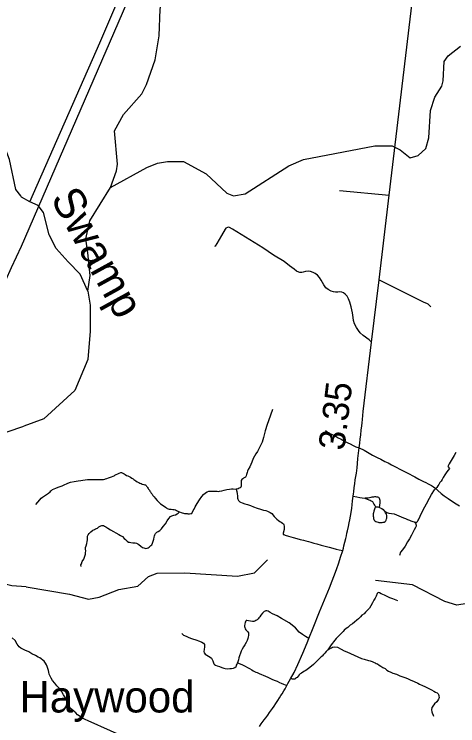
# Model space of a CAD drawing. Extents: x 2290615 to 2522933, y 819489 to 1012715.
# Drawn here: x 2405356 to 2413834, y 906930 to 920524 of the extents above; entities that cross this region are included whole.
import ezdxf

# ---------------------------------------------------------------- set-up
doc = ezdxf.new("R2010")
doc.units = 0
for name, color, linetype in [('Exist Hydrographic Creek Single Shore', 7, 'Continuous'), ('Exist Hydrographic Creek Single Shore Label', 7, 'Continuous'), ('Exist Hydrographic Misc Water Feature', 7, 'Continuous'), ('Exist Railroad Mainline', 7, 'Continuous'), ('Exist Road Non-System Type 51', 7, 'Continuous'), ('Exist Road Primary US Attributed', 7, 'Continuous'), ('Exist Road Primary US Mileage Hundredths English Label', 7, 'Continuous'), ('Exist Survey Geodetic Marker Label', 7, 'Continuous')]:
    doc.layers.add(name, color=color, linetype=linetype)

msp = doc.modelspace()

# ---------------------------------------------------------------- linework, layer by layer
at = {"layer": 'Exist Hydrographic Creek Single Shore'}
msp.add_line((2405924, 912793), (2405542, 912655), dxfattribs=at)
for points in [[(2405480, 917053), (2405388, 917174), (2405264, 917747), (2405134, 918096), (2405109, 918111), (2404970, 918526), (2404635, 919280), (2404513, 919735), (2404367, 920051), (2404120, 920438), (2403744, 921151)], [(2406762, 915234), (2406614, 915555), (2406390, 915794), (2406161, 916050), (2406024, 916307), (2405918, 916736), (2405816, 916870), (2405656, 916942)], [(2406762, 915234), (2406811, 914963), (2406811, 914470), (2406762, 913927), (2406515, 913336), (2405924, 912793)], [(2402223, 911928), (2402447, 912226), (2403014, 912448), (2403483, 912423), (2403725, 912382), (2403934, 912312), (2404192, 912316), (2404724, 912403), (2404815, 912440), (2404899, 912440), (2405542, 912655)]]:
    msp.add_lwpolyline(points, dxfattribs=at)
at = {"layer": 'Exist Hydrographic Misc Water Feature'}
for points in [[(2405656, 916942), (2406995, 919978), (2409864, 926677)], [(2407194, 917215), (2407314, 917532), (2407329, 917657), (2407270, 918298), (2407448, 918611), (2407793, 919006), (2407882, 919184), (2408050, 919650), (2408127, 920110), (2408144, 920619), (2408175, 920788), (2408272, 921021)], [(2407194, 917215), (2407888, 917598), (2408095, 917676), (2408286, 917713), (2408595, 917709), (2409023, 917474), (2409420, 917106), (2409546, 917056), (2409770, 917094), (2410604, 917631), (2410886, 917751), (2412248, 918013), (2412581, 918011), (2412733, 917935), (2412927, 917782), (2413076, 917824), (2413224, 917961), (2413279, 918161), (2413313, 918687), (2413393, 918937), (2413532, 919149), (2413555, 919249), (2413575, 919624), (2413648, 919732), (2413887, 919912)], [(2406762, 915234), (2406811, 915530), (2406762, 915966), (2406725, 916234), (2406803, 916575), (2407194, 917215)], [(2405656, 916942), (2405497, 917031), (2405480, 917053)], [(2405583, 909582), (2405311, 909604), (2405186, 909635), (2404590, 909952), (2404243, 910374), (2403949, 910569), (2403489, 910714), (2403222, 910694), (2403149, 910592), (2403117, 910483), (2403026, 910390), (2402943, 910357), (2402810, 910355), (2402447, 910303), (2402028, 910155), (2401649, 909927)], [(2405583, 909582), (2406414, 909442), (2406773, 909349), (2406981, 909387), (2407354, 909533), (2407719, 909598), (2407925, 909783), (2408091, 909843), (2408616, 909851), (2409625, 909791), (2409949, 909853), (2410195, 910100)], [(2414248, 909307), (2413816, 909234), (2413589, 909306), (2412968, 909622), (2412259, 909705)]]:
    msp.add_lwpolyline(points, dxfattribs=at)
at = {"layer": 'Exist Railroad Mainline'}
msp.add_lwpolyline([(2403998, 912752), (2404068, 912911), (2404173, 913157), (2404297, 913438), (2404441, 913752), (2404610, 914130), (2404769, 914472), (2404921, 914820), (2405086, 915204), (2405305, 915687), (2405493, 916091), (2409624, 925618)], dxfattribs=at)
at = {"layer": 'Exist Road Non-System Type 51'}
msp.add_line((2411573, 917155), (2412526, 917070), dxfattribs=at)
for points in [[(2412187, 914261), (2412140, 914303), (2412028, 914385), (2411969, 914435), (2411934, 914484), (2411899, 914537), (2411859, 914611), (2411839, 914671), (2411837, 914730), (2411822, 914822), (2411797, 914937), (2411770, 915026), (2411748, 915086), (2411718, 915138), (2411680, 915175), (2411648, 915203), (2411616, 915215), (2411579, 915218), (2411539, 915213), (2411499, 915215), (2411462, 915220), (2411417, 915235), (2411360, 915265), (2411313, 915297), (2411273, 915354), (2411223, 915441), (2411194, 915496), (2411154, 915538), (2411109, 915571), (2411069, 915593), (2411020, 915612), (2410987, 915617), (2410925, 915612), (2410878, 915599), (2410851, 915589), (2410828, 915589), (2410816, 915589), (2410794, 915594), (2410754, 915614), (2410709, 915651), (2410620, 915719), (2410518, 915801), (2410312, 915922), (2410108, 916064), (2409862, 916211), (2409529, 916419), (2409470, 916452), (2409445, 916454), (2409430, 916449), (2409400, 916437), (2409388, 916417), (2409316, 916298), (2409226, 916146), (2409199, 916094), (2409186, 916084)], [(2412330, 915452), (2413185, 915026), (2413234, 915003), (2413260, 914989), (2413282, 914970), (2413300, 914954), (2413321, 914936)], [(2410293, 912975), (2410218, 912758), (2410193, 912686), (2410155, 912564), (2410122, 912438), (2410095, 912350), (2410069, 912297), (2410035, 912224), (2410009, 912169), (2409976, 912124), (2409951, 912084), (2409925, 912038), (2409900, 911965), (2409858, 911879), (2409830, 911828), (2409816, 911797), (2409808, 911770), (2409799, 911731), (2409792, 911708), (2409774, 911680), (2409741, 911658), (2409725, 911648), (2409709, 911633), (2409697, 911613), (2409696, 911602), (2409696, 911572), (2409696, 911546), (2409696, 911519), (2409695, 911511), (2409692, 911502), (2409689, 911496), (2409685, 911490), (2409679, 911484), (2409673, 911478), (2409659, 911468), (2409638, 911455), (2409601, 911451)], [(2411306, 912570), (2411330, 912551), (2411350, 912536), (2411386, 912517), (2411433, 912492), (2411488, 912467), (2411548, 912434), (2411603, 912403), (2411672, 912367), (2411733, 912337), (2411779, 912316), (2411834, 912286), (2411888, 912256), (2411951, 912238), (2412042, 912197), (2412109, 912157), (2412206, 912100), (2412295, 912055), (2412362, 912022), (2412443, 911979), (2412501, 911953), (2412569, 911915), (2412620, 911890), (2412670, 911864), (2412715, 911841), (2412778, 911810), (2412829, 911782), (2412879, 911759), (2412918, 911737), (2412962, 911712), (2413015, 911687), (2413087, 911643), (2413152, 911610), (2413180, 911596), (2413221, 911577), (2413266, 911550), (2413332, 911519), (2413373, 911494), (2413393, 911479), (2413415, 911461)], [(2413796, 912151), (2413763, 912092), (2413708, 912000), (2413669, 911937), (2413642, 911881), (2413675, 911845), (2413626, 911784), (2413587, 911723), (2413554, 911672), (2413539, 911637), (2413516, 911606), (2413494, 911576), (2413472, 911542), (2413455, 911511), (2413436, 911485), (2413415, 911461)], [(2405772, 911158), (2405807, 911205), (2405844, 911248), (2405870, 911278), (2405896, 911297), (2405935, 911325), (2405974, 911350), (2406010, 911371), (2406045, 911400), (2406058, 911416), (2406070, 911428), (2406090, 911443), (2406118, 911457), (2406154, 911470), (2406199, 911487), (2406272, 911515), (2406310, 911530), (2406371, 911561), (2406413, 911580), (2406435, 911585), (2406502, 911595), (2406577, 911611), (2406630, 911618), (2406669, 911624), (2406757, 911632), (2406818, 911633), (2406860, 911632), (2406904, 911632), (2406964, 911633), (2407001, 911634), (2407040, 911635), (2407060, 911637), (2407086, 911640), (2407104, 911646), (2407126, 911653), (2407156, 911665), (2407176, 911673), (2407216, 911688), (2407246, 911700), (2407264, 911708), (2407278, 911715), (2407305, 911728), (2407337, 911745), (2407363, 911758), (2407394, 911768), (2407407, 911767), (2407418, 911762), (2407435, 911754), (2407456, 911743), (2407479, 911728), (2407505, 911714), (2407528, 911703), (2407555, 911690), (2407577, 911679), (2407605, 911662), (2407627, 911648), (2407643, 911633), (2407659, 911621), (2407681, 911607), (2407708, 911590), (2407737, 911575), (2407759, 911563), (2407783, 911556), (2407800, 911549), (2407831, 911542), (2407852, 911536), (2407867, 911531), (2407879, 911518), (2407887, 911506), (2407895, 911495), (2407903, 911483), (2407915, 911464), (2407925, 911449), (2407940, 911430), (2407951, 911414), (2407961, 911397), (2407976, 911376), (2407990, 911355), (2408008, 911330), (2408029, 911304), (2408051, 911277), (2408090, 911237), (2408125, 911198), (2408155, 911171), (2408206, 911136), (2408248, 911107), (2408265, 911092), (2408282, 911081), (2408296, 911074), (2408320, 911070), (2408357, 911066), (2408389, 911063), (2408416, 911060), (2408437, 911054), (2408456, 911045), (2408484, 911028), (2408515, 911015)], [(2408515, 911015), (2408545, 911005), (2408566, 910998), (2408595, 910991), (2408613, 910988), (2408634, 910985), (2408660, 910983), (2408676, 910982), (2408706, 910982), (2408729, 910983), (2408743, 910985), (2408750, 910987), (2408760, 910997), (2408779, 911042), (2408797, 911070), (2408818, 911112), (2408853, 911179), (2408897, 911248), (2408943, 911313), (2408973, 911351), (2409011, 911378), (2409045, 911397), (2409073, 911410), (2409101, 911413), (2409149, 911415), (2409189, 911411), (2409235, 911411), (2409261, 911408), (2409282, 911410), (2409323, 911418), (2409370, 911429), (2409420, 911441), (2409469, 911452), (2409507, 911457), (2409540, 911458), (2409601, 911451)], [(2409601, 911451), (2409611, 911408), (2409618, 911361), (2409623, 911324), (2409625, 911300), (2409627, 911277), (2409633, 911260), (2409638, 911247), (2409645, 911231), (2409655, 911221), (2409667, 911211), (2409683, 911202), (2409714, 911188), (2409764, 911173), (2409817, 911156), (2409871, 911137), (2409932, 911115), (2410001, 911090), (2410061, 911070), (2410123, 911052), (2410166, 911041), (2410200, 911029), (2410248, 911006), (2410281, 910983), (2410326, 910930), (2410376, 910879), (2410406, 910853), (2410431, 910833), (2410461, 910820), (2410484, 910801), (2410501, 910786), (2410511, 910766), (2410516, 910745), (2410516, 910715), (2410513, 910682), (2410498, 910612), (2410498, 910604), (2410498, 910592), (2410500, 910587), (2410507, 910583), (2410533, 910574), (2410602, 910552), (2410687, 910528), (2410757, 910509), (2410821, 910491), (2410887, 910474), (2410933, 910462), (2410982, 910450), (2411028, 910438), (2411086, 910421), (2411141, 910405), (2411222, 910383), (2411302, 910364), (2411378, 910340), (2411446, 910323), (2411512, 910307), (2411569, 910293), (2411635, 910278)], [(2413008, 910819), (2413035, 910819), (2413050, 910821), (2413059, 910826), (2413065, 910832), (2413073, 910844), (2413085, 910867), (2413118, 910932), (2413175, 911056), (2413235, 911172), (2413294, 911280), (2413333, 911347), (2413390, 911435), (2413415, 911461)], [(2413415, 911461), (2413450, 911424), (2413517, 911370), (2413574, 911325), (2413651, 911274), (2413732, 911217), (2413805, 911167), (2413865, 911133)], [(2411837, 911315), (2411903, 911306), (2411964, 911294), (2412007, 911285), (2412060, 911276), (2412100, 911261), (2412120, 911255), (2412137, 911249), (2412158, 911241), (2412182, 911228), (2412205, 911213), (2412217, 911191), (2412232, 911164), (2412244, 911145), (2412256, 911130), (2412264, 911115)], [(2412338, 911100), (2412344, 911141), (2412348, 911196), (2412351, 911232), (2412346, 911254), (2412339, 911270), (2412332, 911285), (2412323, 911293), (2412309, 911296), (2412289, 911300), (2412266, 911302), (2412240, 911303), (2412221, 911300), (2412191, 911295), (2412173, 911288), (2412145, 911283), (2412119, 911278), (2412101, 911277), (2412062, 911277)], [(2412264, 911115), (2412252, 911088), (2412236, 911050), (2412231, 911029), (2412226, 911001), (2412220, 910977), (2412219, 910958), (2412219, 910936), (2412221, 910917), (2412224, 910900), (2412226, 910888), (2412230, 910874), (2412238, 910859), (2412251, 910847), (2412269, 910833), (2412286, 910824), (2412310, 910817), (2412328, 910813), (2412347, 910812), (2412368, 910812), (2412391, 910813), (2412410, 910817), (2412430, 910822), (2412446, 910831), (2412458, 910847), (2412468, 910858), (2412475, 910881), (2412477, 910899), (2412478, 910924), (2412476, 910946), (2412469, 910975), (2412456, 911000), (2412439, 911028)], [(2412264, 911115), (2412310, 911110), (2412338, 911100)], [(2412338, 911100), (2412353, 911094), (2412382, 911080), (2412406, 911061), (2412430, 911039), (2412439, 911028)], [(2406633, 909976), (2406631, 910002), (2406642, 910023), (2406656, 910070), (2406684, 910116), (2406700, 910151), (2406721, 910207), (2406721, 910233), (2406724, 910270), (2406719, 910303), (2406721, 910338), (2406731, 910370), (2406742, 910410), (2406752, 910449), (2406759, 910482), (2406759, 910510), (2406759, 910533), (2406759, 910552), (2406761, 910564), (2406770, 910578), (2406789, 910603), (2406819, 910638), (2406857, 910669), (2406892, 910680), (2406912, 910692), (2406929, 910699), (2406945, 910708), (2406973, 910729), (2406996, 910746), (2407015, 910753), (2407029, 910757), (2407043, 910755), (2407062, 910755), (2407085, 910746), (2407108, 910729), (2407143, 910706), (2407199, 910673), (2407253, 910641), (2407297, 910613), (2407353, 910587), (2407390, 910568), (2407427, 910543), (2407455, 910510), (2407483, 910487), (2407514, 910454), (2407539, 910440), (2407560, 910438), (2407583, 910429), (2407623, 910424), (2407665, 910422), (2407695, 910417), (2407719, 910405), (2407740, 910394), (2407779, 910363), (2407809, 910338), (2407833, 910328), (2407856, 910321), (2407875, 910319), (2407898, 910324), (2407914, 910331), (2407933, 910342), (2407949, 910354), (2407968, 910373), (2407984, 910387), (2407998, 910417), (2408012, 910454), (2408024, 910496), (2408031, 910533), (2408035, 910559), (2408042, 910575), (2408056, 910603), (2408080, 910627), (2408110, 910641), (2408138, 910659), (2408173, 910694), (2408206, 910736), (2408245, 910790), (2408278, 910843), (2408313, 910890), (2408343, 910927), (2408369, 910944), (2408407, 910954), (2408440, 910963), (2408472, 910977), (2408491, 910994), (2408505, 911007), (2408515, 911015)], [(2412439, 911028), (2412479, 911006), (2412519, 910989), (2412618, 910978), (2412666, 910961), (2412706, 910944), (2412751, 910922), (2412794, 910903), (2412838, 910887), (2412875, 910872), (2412911, 910856), (2412940, 910845), (2412973, 910835), (2412998, 910824), (2413008, 910819)], [(2413008, 910819), (2413021, 910810), (2413027, 910801), (2413032, 910792), (2413034, 910784), (2413037, 910765), (2413037, 910744), (2413029, 910718), (2413002, 910672), (2412978, 910624), (2412949, 910571), (2412913, 910501), (2412875, 910443), (2412826, 910359), (2412778, 910294), (2412742, 910248), (2412723, 910181)], [(2412688, 909316), (2412595, 909352), (2412533, 909376), (2412432, 909423), (2412371, 909453), (2412339, 909470), (2412319, 909474), (2412304, 909469), (2412294, 909459), (2412274, 909409), (2412255, 909367), (2412228, 909328), (2412204, 909280), (2412173, 909222), (2412146, 909174), (2412112, 909140), (2412071, 909099), (2412043, 909070), (2412003, 909041), (2411972, 909009), (2411938, 908974), (2411907, 908946), (2411863, 908911), (2411820, 908877), (2411776, 908850), (2411731, 908809), (2411701, 908787), (2411666, 908754), (2411646, 908734), (2411604, 908695), (2411580, 908669), (2411547, 908633), (2411512, 908596), (2411484, 908565), (2411412, 908476), (2411352, 908383)], [(2410987, 908595), (2410923, 908633), (2410864, 908673), (2410802, 908721), (2410734, 908799), (2410611, 908894), (2410468, 908982), (2410384, 909028), (2410293, 909071), (2410246, 909096), (2410209, 909119), (2410187, 909127), (2410181, 909127), (2410177, 909127), (2410168, 909124), (2410152, 909120), (2410135, 909112), (2410100, 909080), (2410073, 909042), (2410049, 909011), (2410034, 908993), (2410017, 908975), (2409999, 908952), (2409977, 908940), (2409953, 908931), (2409934, 908925), (2409911, 908925), (2409873, 908931), (2409835, 908934), (2409802, 908938), (2409790, 908938), (2409781, 908930), (2409772, 908909), (2409764, 908874), (2409758, 908846), (2409758, 908825), (2409763, 908805), (2409771, 908784), (2409782, 908766), (2409798, 908751), (2409823, 908726), (2409832, 908703), (2409834, 908680), (2409834, 908652), (2409830, 908626), (2409821, 908595), (2409806, 908557), (2409787, 908518), (2409766, 908477), (2409740, 908437), (2409712, 908394), (2409696, 908354), (2409679, 908317), (2409663, 908268), (2409651, 908231), (2409641, 908188), (2409623, 908135)], [(2408560, 908690), (2408595, 908661), (2408642, 908642), (2408679, 908622), (2408727, 908606), (2408764, 908589), (2408825, 908569), (2408896, 908544), (2408944, 908528), (2408973, 908505), (2408993, 908483), (2408995, 908467), (2408992, 908435), (2408987, 908386), (2408982, 908348), (2408987, 908325), (2408995, 908314), (2409008, 908296), (2409035, 908277), (2409071, 908261), (2409099, 908242), (2409125, 908219), (2409141, 908195), (2409151, 908169), (2409157, 908149), (2409164, 908131), (2409172, 908115), (2409186, 908102), (2409202, 908089), (2409238, 908078), (2409281, 908065), (2409327, 908046), (2409366, 908033), (2409387, 908023), (2409439, 908017), (2409479, 908022), (2409512, 908026), (2409545, 908033), (2409574, 908046), (2409596, 908061), (2409606, 908075), (2409608, 908088), (2409615, 908110), (2409623, 908135)], [(2408475, 906257), (2406770, 907026), (2406714, 907048), (2406663, 907075), (2406617, 907108), (2406569, 907140), (2406533, 907176), (2406504, 907205), (2406453, 907246), (2406421, 907280), (2406412, 907295), (2406402, 907312), (2406391, 907341), (2406373, 907396), (2406337, 907462), (2406296, 907522), (2406257, 907590), (2406216, 907646), (2406171, 907695), (2406133, 907745), (2406091, 907797), (2406062, 907838), (2406043, 907875), (2406025, 907915), (2406016, 907951), (2406011, 907985), (2405997, 908026), (2405987, 908061), (2405971, 908094), (2405956, 908128), (2405929, 908164), (2405906, 908185), (2405872, 908210), (2405846, 908225), (2405816, 908239), (2405761, 908272), (2405696, 908307), (2405637, 908340), (2405559, 908376), (2405519, 908396), (2405485, 908415), (2405449, 908440), (2405412, 908492), (2405374, 908556), (2405319, 908611)], [(2411352, 908383), (2411318, 908348), (2411296, 908318), (2411269, 908289), (2411241, 908262), (2411221, 908244), (2411208, 908232), (2411196, 908220), (2411179, 908202), (2411159, 908181), (2411132, 908157), (2411111, 908133), (2411078, 908101), (2411038, 908069), (2410980, 908027), (2410930, 907989), (2410904, 907974), (2410873, 907956), (2410847, 907936), (2410821, 907919), (2410805, 907902), (2410783, 907878), (2410763, 907853), (2410751, 907844), (2410734, 907832), (2410728, 907827), (2410717, 907823), (2410706, 907822), (2410693, 907820), (2410678, 907819), (2410661, 907824), (2410635, 907829)], [(2411352, 908383), (2411391, 908406), (2411421, 908422), (2411443, 908431), (2411486, 908439), (2411535, 908431), (2411606, 908394), (2411663, 908362), (2411716, 908343), (2411997, 908215), (2412043, 908204), (2412130, 908179), (2412162, 908172), (2412200, 908156), (2412226, 908145), (2412255, 908131), (2412275, 908120), (2412298, 908112), (2412333, 908088), (2412364, 908068), (2412404, 908044), (2412444, 908022), (2412478, 907991), (2412513, 907970), (2412555, 907954), (2412595, 907938), (2412661, 907914), (2412701, 907895), (2412730, 907882), (2412782, 907867), (2412825, 907852), (2412874, 907835), (2412923, 907807), (2413004, 907775), (2413069, 907741), (2413105, 907725), (2413158, 907701), (2413206, 907677), (2413244, 907658), (2413283, 907640), (2413334, 907615), (2413375, 907594), (2413410, 907574), (2413441, 907556), (2413459, 907539), (2413465, 907527), (2413471, 907509), (2413475, 907495), (2413476, 907471), (2413470, 907451), (2413464, 907437), (2413449, 907409), (2413431, 907388), (2413392, 907346), (2413360, 907307), (2413346, 907287), (2413341, 907277), (2413337, 907259), (2413335, 907245), (2413333, 907233), (2413340, 907193), (2413346, 907179), (2413363, 907131), (2413373, 907113)], [(2409623, 908135), (2409707, 908101), (2409769, 908067), (2409813, 908043), (2409854, 908023), (2409897, 907998), (2409925, 907981), (2409950, 907969), (2409975, 907957), (2410002, 907946), (2410036, 907929), (2410080, 907912), (2410116, 907897), (2410160, 907876), (2410207, 907857), (2410245, 907840), (2410280, 907823), (2410327, 907804), (2410384, 907780), (2410426, 907758), (2410458, 907743), (2410502, 907724), (2410565, 907699)]]:
    msp.add_lwpolyline(points, dxfattribs=at)
at = {"layer": 'Exist Road Primary US Attributed'}
msp.add_lwpolyline([(2410047, 906919), (2410076, 906965), (2410135, 907045), (2410163, 907084), (2410203, 907135), (2410233, 907183), (2410290, 907257), (2410323, 907305), (2410359, 907355), (2410394, 907410), (2410428, 907463), (2410455, 907507), (2410479, 907543), (2410512, 907596), (2410534, 907636), (2410565, 907699), (2410584, 907735), (2410635, 907829), (2410704, 907950), (2410779, 908102), (2410873, 908316), (2410957, 908516), (2410987, 908595), (2411071, 908804), (2411193, 909105), (2411380, 909565), (2411518, 909918), (2411558, 910042), (2411595, 910150), (2411635, 910278), (2411647, 910324), (2411659, 910366), (2411676, 910440), (2411694, 910509), (2411706, 910558), (2411716, 910608), (2411727, 910657), (2411748, 910736), (2411761, 910809), (2411773, 910866), (2411786, 910934), (2411795, 911003), (2411807, 911089), (2411817, 911153), (2411825, 911226), (2411837, 911315), (2411840, 911359), (2411846, 911401), (2411856, 911481), (2411865, 911554), (2411876, 911626), (2411885, 911690), (2411896, 911759), (2411910, 911856), (2411916, 911943), (2411927, 912034), (2411938, 912135), (2411951, 912238), (2411955, 912285), (2411961, 912330), (2411970, 912404), (2411979, 912486), (2411989, 912578), (2412001, 912658), (2412008, 912717), (2412013, 912781), (2412027, 912935), (2412187, 914261), (2412330, 915452), (2412526, 917070), (2412975, 920866)], dxfattribs=at)

# ---------------------------------------------------------------- texts
at = {"layer": 'Exist Hydrographic Creek Single Shore Label'}
msp.add_text('Swamp', height=600, rotation=298.8288, dxfattribs=at).set_placement((2406042, 917007))
at = {"layer": 'Exist Road Primary US Mileage Hundredths English Label'}
msp.add_text('3.35', height=500, rotation=83.1348, dxfattribs=at).set_placement((2411665, 912177))
at = {"layer": 'Exist Survey Geodetic Marker Label'}
msp.add_text('Haywood', height=600, rotation=360, dxfattribs=at).set_placement((2405457, 907184))

doc.saveas('drawing.dxf')
